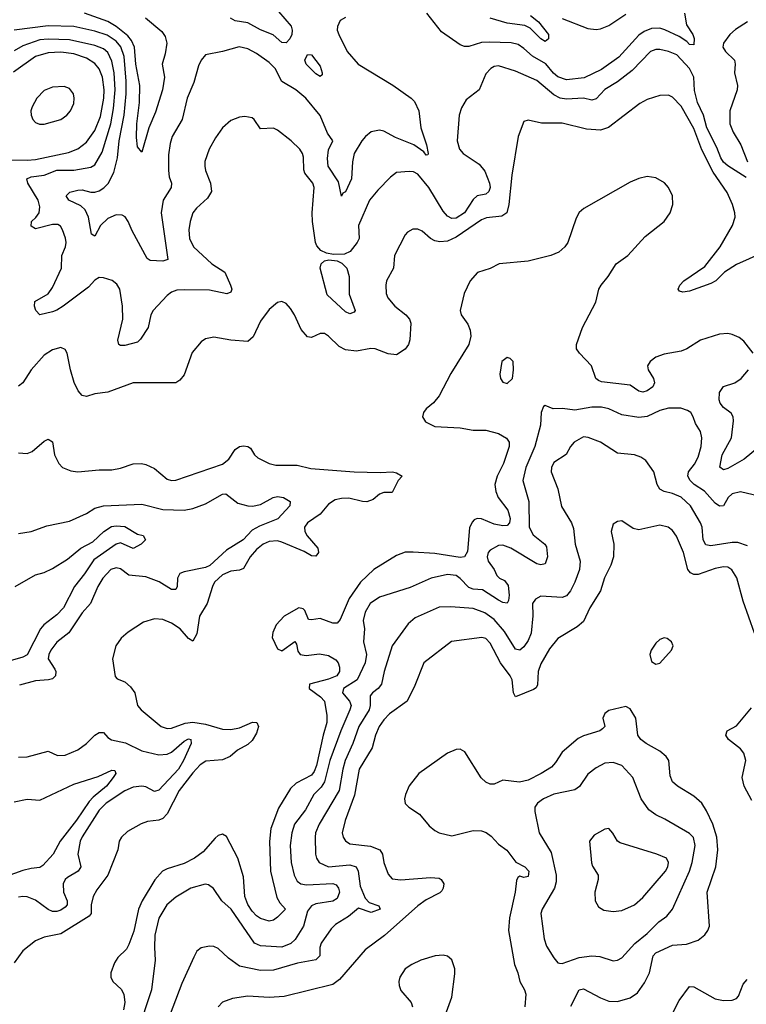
# Model space of a CAD drawing. Header units: inches. Extents: x 1682530 to 1839546, y 640742 to 791647.
# Tile 382 of 656: x 1751416 to 1754837, y 722022 to 726660. Entities that reach past the tile are written whole.
import ezdxf

# ---------------------------------------------------------------- set-up
doc = ezdxf.new("R2010")
doc.units = ezdxf.units.IN
doc.header["$MEASUREMENT"] = 0
doc.layers.add('B7752', color=7, linetype='Continuous')

msp = doc.modelspace()

# ---------------------------------------------------------------- linework, layer by layer
at = {"layer": 'B7752', "color": 5}
for points, elevation in [([(1752574.5, 726770), (1752693.1, 726630), (1752697.9, 726610), (1752696.6, 726590), (1752687.5, 726570), (1752670, 726551.3), (1752650, 726552.9), (1752609.1, 726589.1), (1752550, 726612.5), (1752490, 726644.6), (1752430, 726653.9), (1752407.5, 726667.5)], 620), ([(1752950, 726669.7), (1752924.2, 726655.8), (1752912.1, 726627.9), (1752910.4, 726610), (1752917.4, 726590), (1752957, 726510), (1753008.9, 726450), (1753171.9, 726351.9), (1753259.3, 726290), (1753274.1, 726274.1), (1753294.6, 726230), (1753305, 726150), (1753330.8, 726070), (1753338.7, 726030), (1753336.5, 726023.5), (1753330, 726022), (1753318, 726038), (1753271.3, 726071.3), (1753184.9, 726104.9), (1753130, 726134.3), (1753110, 726139.4), (1753070, 726131.6), (1753043.1, 726110), (1753026.7, 726090), (1752990.9, 726029.1), (1752982, 725990), (1752978.1, 725910), (1752950, 725849.7), (1752937, 725843), (1752930, 725829), (1752916.1, 725896.1), (1752868.2, 725970), (1752865.5, 726005.5), (1752870, 726047.7), (1752889.8, 726090), (1752865.1, 726125.1), (1752830, 726208.6), (1752763.5, 726290), (1752716.1, 726330), (1752650, 726368.4), (1752617.7, 726430), (1752590, 726458.5), (1752530, 726500.7), (1752490, 726522), (1752448.5, 726531.5), (1752370, 726509.7), (1752290, 726494), (1752270.2, 726469.8), (1752258, 726442), (1752236, 726364), (1752203.9, 726290), (1752180.7, 726190), (1752133.2, 726110), (1752123.5, 726076.5), (1752116.3, 726023.7), (1752115.6, 725950), (1752119.7, 725919.7), (1752130.2, 725890), (1752129.3, 725870), (1752091.2, 725810), (1752081.5, 725750), (1752113.8, 725530), (1752090, 725522.2), (1752030, 725526.2), (1752015.9, 725535.9), (1751945.4, 725665.4), (1751926.4, 725710), (1751911.8, 725731.8), (1751898.5, 725738.5), (1751870, 725740.7), (1751830, 725723.7), (1751796.6, 725690), (1751770, 725640.7), (1751753.2, 725650), (1751739.5, 725730), (1751724.4, 725764.4), (1751703.5, 725783.5), (1751646.6, 725810), (1751635.1, 725830), (1751652.4, 725847.6), (1751690, 725857.5), (1751710, 725858.8), (1751750, 725848.1), (1751770, 725847.7), (1751790, 725853.6), (1751812, 725868), (1751831.5, 725888.5), (1751859, 725941), (1751876.3, 726010), (1751884.1, 726090), (1751906.7, 726210), (1751916.1, 726310), (1751916.1, 726370), (1751907.2, 726487.2), (1751892, 726532), (1751870, 726558.2), (1751826.9, 726586.9), (1751770, 726605.3), (1751670, 726627.8), (1751550, 726631.2), (1751389.2, 726610.8)], 640), ([(1752008, 726668), (1752084.8, 726604.8), (1752100.8, 726580.8), (1752107.7, 726550), (1752101.2, 726498.8), (1752086.2, 726450), (1752097.7, 726390), (1752087.2, 726330), (1752055.4, 726224.6), (1752023, 726150), (1751990, 726035.3), (1751970, 726061.2), (1751965.8, 726105.8), (1751966.5, 726170), (1751980.2, 726270), (1751980.6, 726350), (1751963, 726450), (1751956.4, 726530), (1751942, 726562), (1751924.5, 726584.5), (1751870, 726628.5), (1751830, 726651.9), (1751720.9, 726690)], 620), ([(1754545.7, 726690), (1754555.1, 726635.1), (1754585.5, 726590), (1754591.8, 726571.8), (1754590, 726542), (1754570, 726543.1), (1754557.4, 726557.4), (1754521.1, 726581.1), (1754452.6, 726612.6), (1754430, 726620.1), (1754390, 726618), (1754355.6, 726604.4), (1754330, 726586.6), (1754237, 726483), (1754154.9, 726425.1), (1754073.6, 726386.4), (1753990, 726377.4), (1753950, 726391.4), (1753928.4, 726408.4), (1753892.6, 726452.6), (1753830, 726487.8), (1753790, 726525), (1753763.2, 726543.2), (1753730, 726551.6), (1753625.4, 726554.6), (1753590, 726551.9), (1753530, 726533.8), (1753510, 726533.2), (1753490, 726541.1), (1753402.3, 726602.3), (1753331.8, 726690)], 640), ([(1753820, 726680), (1753859, 726650), (1753905.5, 726590), (1753906, 726570), (1753890, 726557.2), (1753869.6, 726570), (1753819.7, 726619.7), (1753793.3, 726633.3), (1753710, 726643.7), (1753630, 726667.6)], 620), ([(1753970, 726665.3), (1754090, 726617.9), (1754130, 726613.5), (1754150, 726616.2), (1754190, 726632.5), (1754270, 726686.8)], 640), ([(1754842, 726650), (1754786, 726614), (1754759.2, 726590), (1754730.1, 726550), (1754726.2, 726530), (1754738, 726510), (1754781.4, 726470), (1754784.8, 726450), (1754780.4, 726410), (1754795.4, 726350), (1754794, 726330), (1754758.5, 726230), (1754758.8, 726170), (1754774.3, 726130), (1754810.5, 726070), (1754842.6, 725990)], 660), ([(1754836.7, 725916.7), (1754750, 725971.9), (1754730, 725988.2), (1754717.3, 726010), (1754698.2, 726058.2), (1754650.8, 726150), (1754634.9, 726210), (1754607.3, 726270), (1754593.1, 726326.9), (1754589.9, 726390), (1754570, 726429.8), (1754510, 726495), (1754470, 726510.4), (1754430, 726519.2), (1754410, 726519.1), (1754385.8, 726510), (1754299.6, 726420.4), (1754230, 726366.9), (1754170, 726331.5), (1754130, 726288), (1754110, 726281.5), (1754070, 726290.5), (1753990, 726285.8), (1753960.5, 726290), (1753930, 726306.4), (1753850, 726373.3), (1753750, 726417.7), (1753670, 726442.2), (1753650, 726438.9), (1753633.7, 726430), (1753610, 726404.2), (1753579.6, 726330), (1753518.2, 726281.8), (1753495.2, 726244.8), (1753484.2, 726210), (1753475.8, 726090), (1753486.7, 726050), (1753503.6, 726030), (1753578.8, 725978.8), (1753605.9, 725945.9), (1753628.1, 725890), (1753630.6, 725869.4), (1753625.2, 725850), (1753610, 725838.4), (1753568.9, 725830), (1753550, 725812.3), (1753509.5, 725750), (1753470, 725724.8), (1753450, 725723.8), (1753430, 725734.5), (1753410, 725758), (1753341.5, 725870), (1753290, 725931.9), (1753270, 725943.2), (1753250, 725945.7), (1753190, 725940.3), (1753161.9, 725918.1), (1753102.3, 725857.7), (1753062.6, 725810), (1753011.5, 725690), (1753013.2, 725630), (1753005, 725610), (1752972.3, 725567.7), (1752944.1, 725555.9), (1752893.8, 725553.8), (1752860.1, 725560.1), (1752833.4, 725573.4), (1752814.6, 725594.6), (1752808.6, 725610), (1752794.4, 725710), (1752792.9, 725750), (1752801.5, 725870), (1752795.9, 725890), (1752757.7, 725937.7), (1752753, 725953), (1752752, 726012), (1752747.4, 726030), (1752735.1, 726050), (1752694, 726090), (1752630, 726140.4), (1752610, 726149.8), (1752550, 726146), (1752519.8, 726190), (1752510, 726197.1), (1752475.4, 726204.6), (1752450, 726201.1), (1752410, 726185.4), (1752370.3, 726150), (1752336.9, 726103.1), (1752308.3, 726050), (1752288, 725992), (1752287.5, 725970), (1752291.1, 725950), (1752314.7, 725890), (1752319.2, 725850), (1752300.4, 725819.6), (1752247.5, 725772.5), (1752231.3, 725750), (1752217.5, 725710), (1752211.3, 725670), (1752215.8, 725630), (1752234.6, 725590), (1752320.8, 725510), (1752381.3, 725470), (1752408.3, 725410), (1752414.2, 725390), (1752410, 725376), (1752390.9, 725369.1), (1752310, 725385.2), (1752190, 725387.9), (1752154.7, 725385.3), (1752130, 725376), (1752110, 725360.5), (1752044.5, 725290), (1752032.3, 725270), (1752020.9, 725210), (1751984.8, 725155.2), (1751970, 725141.6), (1751910, 725125.3), (1751890, 725124.7), (1751882.9, 725130), (1751877.3, 725150), (1751901.6, 725250), (1751900.3, 725310), (1751886.9, 725390), (1751873.6, 725413.6), (1751850.8, 725430.8), (1751810, 725444.8), (1751790, 725446), (1751770, 725432.9), (1751740.2, 725399.8), (1751620.8, 725310), (1751590, 725291), (1751570, 725284.3), (1751509.8, 725269.8), (1751491.2, 725290), (1751484.5, 725310), (1751487.5, 725332.5), (1751550, 725369.2), (1751570, 725398), (1751612, 725490), (1751613.8, 725550), (1751631.2, 725590), (1751633.9, 725610), (1751631.6, 725631.6), (1751617.4, 725670), (1751607.4, 725687.4), (1751595, 725695), (1751570, 725695), (1751490, 725674.6), (1751470, 725687.6), (1751471.8, 725710), (1751491.7, 725728.3), (1751506.6, 725750), (1751510, 725779), (1751502.5, 725810), (1751453.1, 725890), (1751449.8, 725910), (1751470, 725919.3), (1751530, 725927.4), (1751590, 725950.9), (1751670, 725951.5), (1751750, 725964.8), (1751770, 725976.3), (1751803.4, 726036.6), (1751844.7, 726170), (1751857.7, 726242.3), (1751864.4, 726330), (1751859.7, 726410), (1751850, 726463.9), (1751830, 726505), (1751810, 726522), (1751770, 726538.5), (1751650, 726565.3), (1751550, 726569), (1751510, 726565.5), (1751430, 726536.6), (1751390, 726513.8)], 660), ([(1751340.4, 725999.6), (1751450, 725998.3), (1751490, 726001.9), (1751645.7, 726034.3), (1751690, 726051.7), (1751730, 726082.4), (1751770, 726138), (1751795.3, 726204.7), (1751811, 726290), (1751813.1, 726330), (1751804.8, 726390), (1751790, 726428.4), (1751770, 726454), (1751730, 726479.4), (1751670, 726499.4), (1751610, 726506.8), (1751550, 726504.2), (1751490, 726487), (1751387, 726413)], 680), ([(1754910, 725561), (1754790, 725506.6), (1754734, 725470), (1754693.8, 725430), (1754670, 725416.9), (1754570, 725381.8), (1754537.1, 725377.1), (1754522, 725382), (1754516.3, 725390), (1754524.5, 725410), (1754542.2, 725430), (1754642.1, 725497.9), (1754713, 725590), (1754772.4, 725690), (1754784.1, 725730), (1754783.4, 725750), (1754771.9, 725790), (1754746.4, 725846.4), (1754681.3, 725941.3), (1754627.4, 726047.4), (1754590, 726147.9), (1754530, 726252.9), (1754490, 726295.4), (1754470, 726304.4), (1754430, 726302.3), (1754370, 726283.5), (1754335.4, 726264.6), (1754187.2, 726152.8), (1754150, 726139.1), (1754084.8, 726144.8), (1753970, 726172.8), (1753872.1, 726172.1), (1753810, 726187), (1753790, 726181.2), (1753762.6, 726110), (1753732.8, 725927.2), (1753719.1, 725790), (1753708.8, 725750), (1753686, 725734), (1753613.6, 725726.4), (1753590, 725717.9), (1753470, 725636.4), (1753430, 725616.4), (1753393.4, 725613.4), (1753370, 725619), (1753349.6, 725630), (1753310, 725663.6), (1753290, 725673.3), (1753266.7, 725673.3), (1753241.4, 725658.6), (1753230, 725646), (1753180.9, 725550), (1753175.6, 725490), (1753142.6, 725430), (1753138.9, 725410), (1753140.9, 725370), (1753148.9, 725350), (1753181.7, 725310), (1753233.6, 725270), (1753250.2, 725250), (1753256.5, 725230), (1753251.7, 725151.7), (1753245.7, 725130), (1753230, 725107.7), (1753190, 725081.6), (1753150, 725086.4), (1753090, 725109), (1753069.4, 725110.6), (1753000.6, 725099.4), (1752950, 725104.9), (1752920.1, 725120.1), (1752870, 725168.6), (1752850, 725181.7), (1752830, 725181.5), (1752790, 725162.3), (1752770, 725166), (1752740.7, 725200.7), (1752710, 725269.4), (1752690, 725299.5), (1752670, 725323.7), (1752650, 725332.3), (1752630, 725327.3), (1752590, 725295.1), (1752550, 725240.5), (1752514.1, 725165.9), (1752490, 725144.8), (1752409.8, 725149.8), (1752330, 725165.1), (1752290, 725156.2), (1752270, 725142), (1752226.9, 725093.1), (1752190, 724987.8), (1752170, 724961.7), (1752150, 724949.8), (1751950, 724948.9), (1751830, 724904.8), (1751770, 724897.3), (1751730, 724885.1), (1751710, 724889.7), (1751691.4, 724911.4), (1751671.5, 724951.5), (1751654.5, 725010), (1751639.7, 725090), (1751630, 725106.6), (1751610, 725115.6), (1751570, 725105.1), (1751530, 725079.7), (1751469.1, 725010), (1751430, 724949.7), (1751410, 724934)], 680), ([(1754869.6, 725090), (1754825.5, 725145.5), (1754802.8, 725162.8), (1754770, 725177.2), (1754750, 725181.2), (1754710, 725179.1), (1754621.7, 725150), (1754556.9, 725110), (1754530, 725098.7), (1754450, 725084), (1754410.4, 725070), (1754383.6, 725050), (1754371.5, 725030), (1754374.7, 725010), (1754399.7, 724970), (1754404.5, 724950), (1754395.9, 724930), (1754370, 724911.4), (1754350, 724905.4), (1754330, 724909.9), (1754290, 724938.7), (1754154.5, 724954.5), (1754140.4, 724960.4), (1754127.7, 724970), (1754108.6, 725030), (1754050.8, 725090), (1754037.2, 725110), (1754037.8, 725130), (1754065.5, 725210), (1754127.6, 725330), (1754142.2, 725390), (1754152.8, 725410), (1754186.3, 725450), (1754224, 725510), (1754278.4, 725550), (1754361.2, 725638.8), (1754449.8, 725710), (1754478.5, 725750), (1754490.6, 725790), (1754489.8, 725830), (1754470.8, 725870), (1754451.7, 725891.7), (1754410, 725915.5), (1754370, 725921.6), (1754330, 725912.2), (1754290, 725894), (1754072, 725770), (1754050, 725751.1), (1754035.2, 725724.8), (1753995.8, 725610), (1753981.8, 725590), (1753954.5, 725565.5), (1753917.1, 725550), (1753810, 725522.2), (1753672.4, 725510), (1753630, 725487.5), (1753571.2, 725468.8), (1753536.6, 725430), (1753508.3, 725370), (1753489.6, 725290), (1753494.1, 725270), (1753525.3, 725225.3), (1753537, 725197), (1753540.1, 725170), (1753530.1, 725130.1), (1753446.3, 724993.7), (1753390, 724887.6), (1753364, 724856), (1753330, 724827), (1753317.6, 724810), (1753312.7, 724790), (1753325.5, 724765.5), (1753370, 724744), (1753490, 724737.5), (1753550, 724726), (1753610, 724726.4), (1753670, 724710.7), (1753708.4, 724688.4), (1753720.4, 724670), (1753719.8, 724650), (1753693.3, 724570), (1753663.3, 724510), (1753652.5, 724470), (1753657, 724437), (1753668, 724410), (1753714.6, 724350), (1753724.2, 724310), (1753722, 724290), (1753710, 724277.5), (1753690, 724275.8), (1753650, 724284.1), (1753590, 724309.2), (1753569.5, 724310.5), (1753556.1, 724303.9), (1753546.1, 724293.9), (1753533.9, 724266.1), (1753524.7, 724155.3), (1753510, 724129.9), (1753490, 724126.9), (1753370, 724145.7), (1753267.8, 724152.2), (1753230, 724151.5), (1753190, 724136.5), (1753083.2, 724070), (1753020.2, 724010), (1752967, 723933), (1752924.6, 723835.4), (1752910, 723818), (1752890, 723817.2), (1752830, 723839.4), (1752790, 723833.3), (1752775.1, 723835.1), (1752757.4, 723877.4), (1752750, 723885.6), (1752730, 723889.7), (1752660.3, 723850), (1752623.9, 723810), (1752607, 723773), (1752604.9, 723750), (1752630, 723696.4), (1752650, 723686.7), (1752710.4, 723730.4), (1752718.9, 723718.9), (1752725.8, 723685.8), (1752736.3, 723670), (1752765, 723665), (1752827.2, 723672.8), (1752870, 723665.3), (1752904.6, 723644.6), (1752915.1, 723630), (1752921.2, 723610), (1752920.8, 723590), (1752909.3, 723570), (1752870, 723554.4), (1752779.5, 723530), (1752778.5, 723510), (1752832.6, 723470), (1752851.4, 723450), (1752862.1, 723382.1), (1752861.3, 723350), (1752843.9, 723290), (1752812.9, 723147.1), (1752801.8, 723118.2), (1752790, 723102.2), (1752716.7, 723063.3), (1752690, 723038), (1752634.5, 722945.5), (1752598.2, 722850), (1752591, 722789), (1752597, 722650), (1752626, 722526), (1752640, 722500), (1752667, 722470), (1752630, 722432.8), (1752610, 722418.7), (1752590, 722413.3), (1752550, 722426.1), (1752530, 722439.1), (1752510, 722460.6), (1752490, 722492.7), (1752475.7, 722530), (1752470, 722622.7), (1752443.4, 722710), (1752390, 722812), (1752370, 722823.8), (1752350, 722816.8), (1752335.4, 722804.6), (1752279.6, 722740.4), (1752238.6, 722710), (1752190, 722685.2), (1752110, 722661), (1752087.9, 722650), (1752052.1, 722607.9), (1751992.4, 722510), (1751975.6, 722470), (1751952.6, 722367.4), (1751930, 722303.5), (1751917.8, 722282.2), (1751877.7, 722242.3), (1751861.7, 722218.3), (1751844.4, 722170), (1751845, 722150), (1751853.6, 722130), (1751892.9, 722092.9), (1751905.7, 722070), (1751910.1, 722030), (1751904.3, 721995.7)], 720), ([(1754890, 724641.6), (1754826, 724590), (1754750, 724546.4), (1754730, 724539.3), (1754712.4, 724552.4), (1754723.1, 724610), (1754767.6, 724690), (1754777.1, 724770), (1754774.7, 724790), (1754766.1, 724806.1), (1754730, 724833.7), (1754713.7, 724853.7), (1754708.3, 724870), (1754710, 724903.8), (1754730, 724932.5), (1754783.1, 724950), (1754812.9, 724970), (1754847.7, 725010)], 720), ([(1754895.8, 724415.8), (1754810, 724435.3), (1754770, 724427.4), (1754751.5, 724410), (1754730, 724369.7), (1754710, 724368.7), (1754690, 724382.9), (1754639.5, 724439.5), (1754592, 724470), (1754571.7, 724490), (1754561.6, 724510), (1754564.6, 724530), (1754593.4, 724566.6), (1754610, 724599.5), (1754623.5, 724650), (1754627.4, 724690), (1754620.6, 724720.6), (1754597.7, 724757.7), (1754587, 724790), (1754575.1, 724810), (1754559.7, 724819.7), (1754528, 724830), (1754470, 724830.6), (1754430, 724819.8), (1754370, 724790.5), (1754330, 724786.9), (1754250, 724799.1), (1754190, 724827.5), (1754155.3, 724835.3), (1754110, 724834.9), (1754030, 724820.6), (1753971.5, 724828.5), (1753927.6, 724827.6), (1753890, 724842), (1753882, 724838), (1753870.5, 724809.5), (1753867.7, 724750), (1753841.6, 724650), (1753799.1, 724550), (1753785.1, 724490), (1753813.5, 724390), (1753814.6, 724270), (1753833.3, 724233.3), (1753887.6, 724190), (1753896.5, 724176.5), (1753900.8, 724130), (1753890, 724097.7), (1753870, 724092.4), (1753850, 724097.4), (1753728.5, 724170), (1753690, 724185), (1753670, 724183.4), (1753630, 724160.7), (1753621.6, 724150), (1753616.2, 724130), (1753621.5, 724110), (1753650.3, 724070), (1753662.4, 724042.4), (1753674, 724030), (1753698.5, 724018.5), (1753715.2, 723995.2), (1753720.7, 723950), (1753716.5, 723923.5), (1753710, 723911.3), (1753690, 723915), (1753670, 723925.5), (1753594.9, 723974.9), (1753550, 723976.9), (1753530, 723984.9), (1753490, 724027.8), (1753470, 724042.2), (1753430, 724046.7), (1753353, 724030), (1753254.6, 723985.4), (1753110, 723940.1), (1753066, 723910), (1753041.5, 723870), (1753032.5, 723830), (1753038.7, 723790), (1753035.1, 723730), (1753048.4, 723670), (1753042, 723630), (1753004.6, 723550), (1752940.6, 723510), (1752935.8, 723490), (1752969.1, 723450), (1752975.7, 723430), (1752969.6, 723410), (1752927.1, 723310), (1752875.6, 723170), (1752850.3, 723069.7), (1752834.8, 723045.2), (1752801, 723010), (1752761.6, 722938.4), (1752709.7, 722870.3), (1752697.3, 722830), (1752688.4, 722770), (1752694.1, 722690), (1752708.2, 722630), (1752722.1, 722602.1), (1752738.7, 722590), (1752765.4, 722585.4), (1752890, 722590.5), (1752905.2, 722585.2), (1752917.3, 722570), (1752920.9, 722550), (1752910, 722521.3), (1752890, 722508.2), (1752810, 722495.5), (1752790, 722486.2), (1752770, 722460.7), (1752752.1, 722390), (1752711.8, 722328.2), (1752691.8, 722308.2), (1752650, 722291.2), (1752550, 722297.8), (1752521.6, 722310), (1752411.4, 722470), (1752367.2, 722510), (1752328.1, 722568.1), (1752305.1, 722585.1), (1752288.1, 722588.1), (1752221.6, 722570), (1752150, 722527.4), (1752108.6, 722490), (1752071.3, 722428.7), (1752052.5, 722347.5), (1752049.5, 722290), (1752053.2, 722230), (1752036.8, 722090), (1751970, 721891.1)], 740), ([(1751410, 724619.5), (1751450, 724616.5), (1751474.3, 724625.7), (1751530, 724674.4), (1751550, 724684.9), (1751570, 724671), (1751579.5, 724610), (1751599.3, 724570), (1751617.3, 724550), (1751655.6, 724535.6), (1751690, 724530.3), (1751790, 724540.2), (1751850, 724539.7), (1751890, 724547.1), (1751950, 724568), (1751989.1, 724569.1), (1752010, 724564.6), (1752050, 724545.7), (1752110, 724495.6), (1752130, 724490.2), (1752150, 724491.6), (1752370, 724567.1), (1752400.7, 724590), (1752430, 724636.1), (1752450, 724649.3), (1752470, 724652.3), (1752489.3, 724649.3), (1752502, 724642), (1752521.1, 724610), (1752536.4, 724596.4), (1752590.1, 724570.1), (1752621.6, 724561.6), (1752722, 724562), (1752785.6, 724545.6), (1752990, 724529.7), (1753113.4, 724526.6), (1753170.6, 724530.6), (1753190, 724526.3), (1753215.8, 724510), (1753198, 724490), (1753170, 724433.2), (1753130, 724432.4), (1753110, 724425.1), (1753079.4, 724400.6), (1753050.6, 724389.4), (1753030, 724389.9), (1752965.7, 724405.7), (1752930, 724405), (1752901.1, 724398.9), (1752870, 724378.6), (1752829.8, 724330.2), (1752771, 724290), (1752757.1, 724270), (1752757.7, 724250), (1752768.9, 724228.9), (1752819.8, 724170), (1752822.2, 724150), (1752810, 724133.7), (1752790, 724134.6), (1752754.6, 724154.6), (1752650, 724199), (1752630, 724204.5), (1752590, 724202.2), (1752562.6, 724190), (1752530, 724164.7), (1752500.8, 724130), (1752470, 724074.6), (1752450, 724067.2), (1752410, 724062.8), (1752370, 724045.8), (1752333, 724010), (1752322.9, 723990), (1752297.8, 723910), (1752262.5, 723850), (1752250, 723767), (1752230, 723732.8), (1752210, 723744.5), (1752170.7, 723790.7), (1752130, 723817.7), (1752090, 723835.4), (1752050, 723838.2), (1751998.6, 723821.4), (1751925.5, 723774.5), (1751893, 723747), (1751868.9, 723710), (1751852, 723650), (1751865.8, 723565.8), (1751874.9, 723554.9), (1751910, 723541.6), (1751938, 723518), (1751958, 723490), (1751970.3, 723430), (1751987.2, 723410), (1752082, 723330), (1752110, 723321.9), (1752130, 723322.4), (1752194.2, 723345.8), (1752230, 723350.9), (1752290, 723341.3), (1752370, 723318.6), (1752410, 723316.6), (1752450, 723325), (1752511.6, 723351.6), (1752531.8, 723350), (1752539.6, 723330), (1752530, 723299.8), (1752510, 723264.1), (1752490, 723245.6), (1752441.1, 723218.9), (1752406, 723190), (1752370, 723173.8), (1752292.3, 723167.7), (1752264.6, 723150), (1752230, 723113), (1752166, 723030), (1752110, 722919), (1752090, 722898.1), (1752070, 722889), (1752016.8, 722883.2), (1751987.3, 722872.7), (1751923.9, 722836.1), (1751895.3, 722810), (1751884.6, 722790), (1751877.3, 722750), (1751830.1, 722630), (1751779, 722561), (1751761.5, 722530), (1751752.3, 722490), (1751751.8, 722450), (1751743.1, 722436.9), (1751610, 722354.2), (1751530, 722338.7), (1751490, 722321.5), (1751430, 722273.8), (1751390, 722217.6)], 680), ([(1754841.7, 724181.7), (1754796.9, 724196.9), (1754770, 724198.1), (1754670, 724181.9), (1754645.8, 724185.8), (1754633.3, 724210), (1754629.3, 724269.3), (1754621.7, 724290), (1754573.7, 724370), (1754530, 724410.6), (1754490, 724428.4), (1754450, 724437.5), (1754428.9, 724448.9), (1754417, 724470), (1754401.6, 724530), (1754363.4, 724583.4), (1754339.4, 724599.4), (1754310, 724609.9), (1754230, 724617.6), (1754149.5, 724670), (1754092.3, 724692.3), (1754070, 724694.6), (1754026.5, 724670), (1754009.2, 724650), (1753988.6, 724611.4), (1753930, 724573.5), (1753918.9, 724550), (1753918.4, 724530), (1753948.6, 724450), (1753966.6, 724366.6), (1754013, 724290), (1754023.7, 724263.7), (1754030.7, 724190), (1754055, 724110), (1754051, 724070), (1754030.1, 724010), (1754009.4, 723970), (1753990, 723946.3), (1753970, 723937.7), (1753870, 723944.2), (1753844.4, 723930), (1753830.3, 723909.7), (1753831.8, 723851.8), (1753823, 723770), (1753810, 723735.8), (1753790, 723706.2), (1753770, 723689.8), (1753750, 723695.1), (1753697.6, 723777.6), (1753650, 723834.6), (1753606, 723866), (1753550, 723886.5), (1753445, 723895), (1753390, 723893.2), (1753278.1, 723841.9), (1753245.4, 723814.6), (1753168.6, 723711.4), (1753131.3, 723590), (1753119.8, 723530), (1753102.9, 723510), (1753076.5, 723490), (1753065.6, 723474.4), (1753065.7, 723430), (1753060.3, 723410), (1753013, 723330), (1752984.7, 723250), (1752947.8, 723170), (1752936.7, 723130), (1752920.3, 723030), (1752825.4, 722870), (1752809, 722830), (1752806.1, 722810), (1752808.6, 722728.6), (1752812.6, 722710), (1752825.2, 722690), (1752870.1, 722670.1), (1752970, 722678.4), (1753000.2, 722670), (1753009.5, 722650), (1753017.9, 722577.9), (1753042.6, 722522.6), (1753061, 722501), (1753106, 722486), (1753113.4, 722470), (1753070, 722454.5), (1753010, 722474.5), (1752964.1, 722435.9), (1752902.6, 722397.4), (1752882.8, 722377.2), (1752834.3, 722310), (1752829.4, 722290), (1752829.1, 722250), (1752810, 722231.9), (1752723.8, 722216.2), (1752610, 722183.6), (1752550, 722181.9), (1752450, 722202.5), (1752399.2, 722239.2), (1752350, 722285.1), (1752330, 722294), (1752310, 722295.4), (1752270, 722288), (1752250, 722271.8), (1752235.5, 722244.5), (1752179.5, 722120.5), (1752106.3, 721930)], 760), ([(1751410, 724240.3), (1751470, 724249.1), (1751543.3, 724276.7), (1751650, 724297.6), (1751730, 724333.7), (1751770, 724359.2), (1751810, 724370.1), (1751990, 724377.3), (1752090, 724353.3), (1752190, 724349.1), (1752230, 724356.9), (1752290, 724379.1), (1752370, 724425.8), (1752386.8, 724426.8), (1752443.2, 724383.2), (1752490.2, 724370.2), (1752511.2, 724368.8), (1752550, 724376.1), (1752608.5, 724410), (1752630, 724414.7), (1752657.1, 724410), (1752688.5, 724390), (1752687, 724370), (1752631.1, 724308.9), (1752545.3, 724274.7), (1752510, 724255.8), (1752467.4, 724210), (1752390, 724162), (1752310.4, 724089.6), (1752290, 724079.9), (1752190, 724059.4), (1752169.2, 724050.8), (1752158.8, 724030), (1752156.8, 723990), (1752150, 723976.3), (1752130, 723976.5), (1752071.8, 724011.8), (1752010, 724035.7), (1751930, 724043.9), (1751890, 724073.8), (1751870, 724078.4), (1751845.2, 724070), (1751806.6, 724030), (1751783.8, 723990), (1751749.6, 723910.4), (1751710, 723866), (1751647.6, 723772.4), (1751590, 723728.7), (1751561.8, 723690), (1751552.2, 723670), (1751550.2, 723650), (1751580.7, 723600.7), (1751585, 723590), (1751584.1, 723570), (1751570, 723555.9), (1751550.6, 723550), (1751490, 723546.3), (1751414.4, 723525.6)], 660), ([(1754876, 723770), (1754821.4, 723921.4), (1754791.4, 724031.4), (1754769.3, 724069.3), (1754750, 724080.7), (1754730, 724083.4), (1754690, 724075.7), (1754610, 724046.9), (1754590, 724046.7), (1754574.7, 724054.7), (1754562.1, 724070), (1754541.1, 724150), (1754507.6, 724227.6), (1754490, 724254.5), (1754469.4, 724270), (1754430, 724279.8), (1754330, 724257.4), (1754303.6, 724263.6), (1754250, 724299.3), (1754230, 724296), (1754210, 724284), (1754200.3, 724250), (1754213.4, 724190), (1754210.9, 724130), (1754198.5, 724090), (1754168.6, 724031.4), (1754149.5, 723970), (1754100.2, 723890), (1754070, 723825.8), (1754040.2, 723799.8), (1753950, 723744.8), (1753910, 723697.3), (1753870, 723626.3), (1753856.3, 723590), (1753852.8, 723527.2), (1753847.1, 723512.9), (1753835.4, 723504.6), (1753749.8, 723470), (1753739.9, 723490), (1753734.3, 723550), (1753725.2, 723570), (1753678.6, 723630), (1753630, 723723.1), (1753610, 723744.9), (1753592, 723750), (1753448.4, 723731.6), (1753318, 723630), (1753276.6, 723523.4), (1753240.3, 723450), (1753156.8, 723390), (1753130, 723361.8), (1753108.4, 723330), (1753090.9, 723290), (1753074.7, 723230), (1753013.3, 723130), (1752992.3, 723007.7), (1752947.4, 722887.4), (1752934.6, 722830), (1752938.9, 722810), (1752950, 722791.7), (1752970, 722778.5), (1753066.9, 722766.9), (1753111.8, 722750), (1753124.3, 722730), (1753129.6, 722689.6), (1753150, 722635.3), (1753170, 722613.1), (1753210, 722607.7), (1753350, 722618.8), (1753390, 722615.7), (1753400.7, 722610), (1753412.2, 722590), (1753410.2, 722570), (1753402.8, 722557.2), (1753393.2, 722546.8), (1753330, 722513.6), (1753290, 722486.4), (1753133.8, 722346.2), (1753041.6, 722278.4), (1752921.4, 722138.6), (1752890, 722115.4), (1752661, 722059), (1752590, 722055), (1752490, 722059.8), (1752418, 722050), (1752370, 722031.5), (1752350.7, 722010)], 780), ([(1751394.5, 723990), (1751490, 724044.9), (1751530, 724056.3), (1751570, 724075.7), (1751640.7, 724119.3), (1751704.1, 724170), (1751759.8, 724200.2), (1751812, 724250), (1751847.6, 724272.4), (1751870, 724276.4), (1751910, 724272.6), (1751970, 724236.5), (1751996.3, 724230), (1752008, 724210), (1751988.2, 724190), (1751950.1, 724169.9), (1751890, 724196.4), (1751870, 724189.8), (1751764.1, 724115.9), (1751721.2, 724050), (1751673.5, 723990), (1751621.3, 723890), (1751590, 723857.3), (1751529.5, 723810), (1751513.8, 723790), (1751450, 723668), (1751430, 723657.7), (1751370, 723640.2)], 640), ([(1754010, 722012.7), (1754049, 722091), (1754070, 722095.5), (1754150, 722053), (1754190, 722037.6), (1754230, 722035.1), (1754290, 722052.5), (1754324.3, 722075.7), (1754357.4, 722122.6), (1754380.2, 722170), (1754397.5, 722250), (1754410, 722265.4), (1754490, 722300.8), (1754554.5, 722305.5), (1754610, 722324.5), (1754641.7, 722350), (1754656, 722370), (1754662.7, 722390), (1754653.2, 722550), (1754692.5, 722670), (1754702.8, 722750), (1754697.6, 722810), (1754679.9, 722870), (1754650, 722933.5), (1754627, 722970), (1754590, 723002), (1754513.5, 723050), (1754489.8, 723070), (1754478.7, 723098.7), (1754472.7, 723170), (1754459.3, 723190), (1754430, 723214.6), (1754365.1, 723250), (1754339.6, 723270), (1754326.6, 723290), (1754316.9, 723370), (1754290, 723414.5), (1754270, 723424.5), (1754190, 723406.6), (1754170, 723392), (1754161.6, 723370), (1754171, 723330), (1754160.3, 723319.7), (1754147.7, 723310), (1754070, 723286.7), (1754045.6, 723274.4), (1753970, 723209.8), (1753939, 723161), (1753920.2, 723139.8), (1753871.2, 723108.8), (1753810, 723078.3), (1753769.1, 723069.1), (1753690, 723077.7), (1753650, 723058.7), (1753630, 723058.9), (1753610, 723068.2), (1753588.3, 723088.3), (1753511.4, 723211.4), (1753490, 723224), (1753470, 723222.7), (1753430, 723204.5), (1753294.3, 723110), (1753250, 723051.2), (1753232.6, 723010), (1753228, 722990), (1753230, 722968.4), (1753248.4, 722950), (1753298.3, 722918.3), (1753343.6, 722863.6), (1753370, 722841.3), (1753390.7, 722830), (1753450, 722816.2), (1753550, 722840.2), (1753590, 722838.8), (1753612, 722832), (1753634.8, 722814.8), (1753670, 722775.8), (1753708.6, 722748.6), (1753751.1, 722691.1), (1753793.4, 722670), (1753813.2, 722650), (1753810, 722624.8), (1753790, 722619.8), (1753770, 722625.4), (1753761, 722619), (1753754.4, 722605.6), (1753749.2, 722550.8), (1753721.4, 722430), (1753717.3, 722370), (1753744.6, 722210), (1753760.7, 722170), (1753770.2, 722130.2), (1753792.4, 722090), (1753798.4, 722070), (1753794.3, 722010)], 820), ([(1754862.8, 722982.8), (1754827.4, 723050), (1754817.9, 723090), (1754834.7, 723170), (1754825.4, 723205.4), (1754810, 723224.8), (1754753, 723270), (1754739.6, 723290), (1754746.6, 723310), (1754790, 723334.4), (1754860.7, 723419.3)], 780), ([(1751410, 723185.8), (1751450, 723187.9), (1751550, 723214), (1751593.5, 723193.5), (1751630, 723195.5), (1751690, 723221), (1751730, 723250.2), (1751770, 723290.1), (1751790, 723302), (1751803.1, 723303.1), (1751810, 723303.1), (1751830, 723278.9), (1751847.7, 723267.7), (1751913.9, 723253.9), (1751990, 723215.7), (1752070, 723196.9), (1752110, 723199.8), (1752130.3, 723209.7), (1752190, 723261), (1752210, 723272.7), (1752222, 723270), (1752223.2, 723250), (1752186.8, 723170), (1752163, 723130), (1752070, 723030.7), (1752050, 723025.3), (1752010, 723046.5), (1751990, 723049.1), (1751950, 723045.2), (1751910, 723027.2), (1751822.2, 722970), (1751790, 722936.7), (1751710, 722811.6), (1751701, 722790), (1751689, 722730), (1751702.7, 722670), (1751698.6, 722661.4), (1751690.6, 722649.4), (1751640.4, 722619.6), (1751630.1, 722609.9), (1751620.9, 722590), (1751622, 722550), (1751638.7, 722510), (1751638.9, 722490), (1751630, 722479.8), (1751610, 722466), (1751590, 722459.2), (1751570, 722459.5), (1751549, 722469), (1751490, 722512.3), (1751450, 722527.9), (1751430, 722529.8), (1751410, 722526.4)], 660), ([(1751390, 722976.5), (1751450, 722988.1), (1751510, 722983.2), (1751670, 723058.4), (1751784.6, 723095.4), (1751850, 723124.9), (1751862.8, 723122.8), (1751868.2, 723110), (1751855.6, 723090), (1751824, 723050), (1751761.7, 722998.3), (1751743.3, 722976.7), (1751683.7, 722890), (1751606, 722790), (1751572.5, 722730), (1751524.2, 722675.8), (1751510, 722666.2), (1751470, 722662.6), (1751430, 722652.9), (1751330, 722616.8)], 640), ([(1753418.5, 721970), (1753450, 722056.3), (1753465.1, 722165.1), (1753464.1, 722190), (1753450, 722230.9), (1753430, 722248.7), (1753410, 722254.4), (1753371, 722250), (1753303.7, 722230), (1753261.7, 722210), (1753230, 722188.5), (1753205, 722150), (1753200.2, 722130), (1753201.8, 722110), (1753210, 722086.7), (1753258.7, 722030), (1753264.9, 722010)], 820), ([(1754479.9, 721960.1), (1754520.3, 722039.7), (1754570, 722106.3), (1754590, 722105.2), (1754690, 722048.6), (1754730, 722040.1), (1754770, 722040.9), (1754790, 722049.3), (1754799.9, 722060.1), (1754822.4, 722117.6), (1754840.8, 722139.2)], 780)]:
    msp.add_lwpolyline(points, dxfattribs=dict(at, elevation=elevation))
for points, elevation in [([(1752830, 726392.3), (1752810, 726405.7), (1752763.8, 726450), (1752758.2, 726470), (1752770, 726496.3), (1752790, 726494.2), (1752830, 726440.4), (1752840.3, 726410), (1752839.2, 726400.8)], 620), ([(1751624.7, 726344.7), (1751570, 726342.2), (1751530, 726325.7), (1751495.9, 726290), (1751474.4, 726250), (1751468.4, 726230), (1751469.6, 726209.6), (1751477.5, 726190), (1751490, 726175.5), (1751508.1, 726168.1), (1751530, 726168), (1751609.8, 726190), (1751637.2, 726210), (1751655.3, 726230), (1751670, 726264.9), (1751672.8, 726290), (1751669.1, 726310), (1751650, 726335.6)], 720), ([(1752970, 725275.1), (1752950, 725283.5), (1752863.7, 725363.7), (1752831, 725490), (1752835.7, 725510), (1752850, 725524.3), (1752871, 725529), (1752910, 725523.8), (1752933, 725513), (1752955.7, 725490), (1752966.8, 725450), (1752967.3, 725367.3), (1752994.6, 725290), (1752990, 725282)], 660), ([(1753710, 725069.5), (1753684.9, 725050), (1753677, 724990), (1753679.5, 724970), (1753690, 724953.4), (1753710, 724946.7), (1753735.1, 724970), (1753740.9, 725010), (1753739.3, 725050), (1753724.8, 725064.8)], 740), ([(1754450, 723747.8), (1754430, 723741.3), (1754410, 723723), (1754388.4, 723690), (1754382.9, 723670), (1754390, 723637.3), (1754410, 723624.9), (1754430, 723628.7), (1754485.1, 723690), (1754492, 723710), (1754484.5, 723730), (1754464.7, 723744.7)], 820), ([(1754210, 723161.1), (1754170, 723157.8), (1754130, 723136.4), (1754090, 723106.3), (1754051.5, 723048.5), (1754030, 723032.9), (1753930, 723012.6), (1753881.7, 722990), (1753853.8, 722970), (1753841.8, 722950), (1753840.7, 722930), (1753862.2, 722830), (1753917.9, 722737.9), (1753942.1, 722630), (1753941.4, 722598.6), (1753934, 722570), (1753875.5, 722470), (1753869.3, 722450), (1753885.5, 722330), (1753895.7, 722295.7), (1753930, 722241.3), (1753950, 722218), (1753956.5, 722216.5), (1753970, 722214.3), (1754050, 722242.7), (1754110, 722250.2), (1754147.2, 722247.2), (1754210, 722227.4), (1754230, 722230.3), (1754250, 722241.7), (1754311.8, 722308.2), (1754370, 722356.3), (1754424.8, 722410), (1754462, 722438), (1754488.9, 722470), (1754569.9, 722650), (1754582.2, 722690), (1754595.3, 722770), (1754587.9, 722807.9), (1754570, 722826.6), (1754453.9, 722893.9), (1754410, 722914), (1754378.2, 722938.2), (1754342.3, 722990), (1754302.8, 723090), (1754250, 723147.8)], 840), ([(1754190, 722849.5), (1754170, 722847.8), (1754121, 722819), (1754098.4, 722790), (1754108.1, 722688.1), (1754112.8, 722672.8), (1754139.5, 722630), (1754139.6, 722610), (1754123.5, 722550), (1754125.2, 722510), (1754141.2, 722481.2), (1754165.5, 722465.5), (1754210, 722458.6), (1754250, 722463.5), (1754310, 722490.2), (1754350, 722525.5), (1754456.8, 722650), (1754467.3, 722670), (1754470.7, 722690.7), (1754460.9, 722710), (1754416, 722730), (1754242.2, 722782.2), (1754229.6, 722790), (1754208.5, 722828.5)], 860)]:
    msp.add_lwpolyline(points, close=True, dxfattribs=dict(at, elevation=elevation))

doc.saveas('drawing.dxf')
